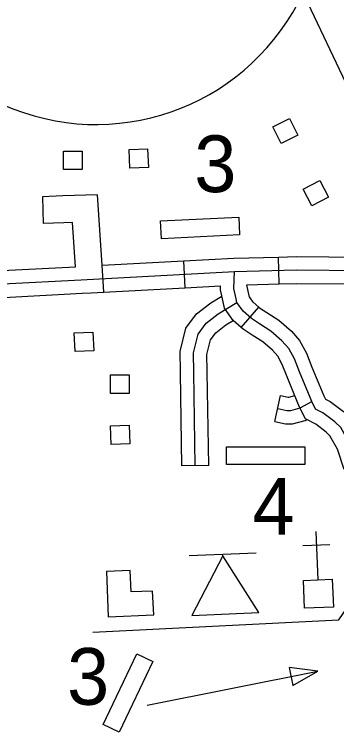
# Model space of a CAD drawing. Extents: x 1671357 to 13005564, y 567358 to 14261451.
# Drawn here: x 12758279.3 to 12758282.72, y 14259876.17 to 14259883.77 of the extents above; entities that cross this region are included whole.
import ezdxf

# ---------------------------------------------------------------- set-up
doc = ezdxf.new("R2010")
doc.units = 0
for name, color, linetype in [('15', 7, 'Continuous'), ('31', 7, 'Continuous'), ('32', 7, 'Continuous'), ('56', 7, 'Continuous'), ('57', 7, 'Continuous'), ('58', 7, 'Continuous'), ('63', 7, 'Continuous')]:
    doc.layers.add(name, color=color, linetype=linetype)

msp = doc.modelspace()

# ---------------------------------------------------------------- linework, layer by layer
at = {"layer": '15'}
msp.add_lwpolyline([(12758290.0343, 14259863.9329), (12758287.9791, 14259871.9994), (12758287.9822, 14259873.6215), (12758287.972, 14259873.7398), (12758287.9287, 14259873.9266), (12758287.8626, 14259874.1256), (12758287.7041, 14259874.4328), (12758286.8682, 14259875.9771), (12758285.6433, 14259878.1975), (12758285.4114, 14259878.5695), (12758284.5778, 14259879.5616), (12758284.2799, 14259879.9846), (12758284.2188, 14259880.09), (12758281.0103, 14259886.845)], dxfattribs=at)
at = {"layer": '31'}
for p, q in [((12758281.7059, 14259880.4593), (12758281.8911, 14259880.6747)), ((12758282.0636, 14259879.4624), (12758282.1235, 14259879.7401)), ((12758281.3614, 14259878.9977), (12758281.0773, 14259878.9932))]:
    msp.add_line(p, q, dxfattribs=at)
for points in [[(12758282.9319, 14259879.002), (12758282.856, 14259879.2269), (12758282.7595, 14259879.4015), (12758282.6983, 14259879.4598), (12758282.5711, 14259879.5551), (12758282.4936, 14259879.5955), (12758282.4523, 14259879.6755), (12758282.3234, 14259879.9876), (12758282.2701, 14259880.1279), (12758282.2085, 14259880.2375), (12758282.1369, 14259880.3181), (12758282.0208, 14259880.4196), (12758281.8982, 14259880.4962), (12758281.8143, 14259880.5534), (12758281.7258, 14259880.6295), (12758281.6612, 14259880.7218), (12758281.6519, 14259880.7614), (12758281.6283, 14259880.8707), (12758281.634, 14259881.0496)], [(12758281.7059, 14259880.4593), (12758281.6196, 14259880.5334), (12758281.5291, 14259880.6628), (12758281.5133, 14259880.7302), (12758281.4858, 14259880.8577), (12758281.4871, 14259880.8994)], [(12758281.8911, 14259880.6747), (12758281.8319, 14259880.7256), (12758281.7933, 14259880.7809), (12758281.7905, 14259880.7926), (12758281.765, 14259880.9109)], [(12758281.0616, 14259879.9933), (12758281.0584, 14259880.2047), (12758281.1179, 14259880.4507), (12758281.233, 14259880.603), (12758281.3828, 14259880.7204), (12758281.5002, 14259880.7909)], [(12758281.2194, 14259878.9954), (12758281.2039, 14259879.9817), (12758281.2008, 14259880.1888), (12758281.2491, 14259880.3886), (12758281.3352, 14259880.5026), (12758281.4635, 14259880.6031), (12758281.6612, 14259880.7218)], [(12758281.8911, 14259880.6747), (12758281.9009, 14259880.6663), (12758281.9759, 14259880.6151), (12758282.1057, 14259880.5341), (12758282.2371, 14259880.4192), (12758282.3249, 14259880.3204), (12758282.3991, 14259880.1883), (12758282.4555, 14259880.0399), (12758282.5293, 14259879.8613)], [(12758281.3457, 14259879.9976), (12758281.3431, 14259880.1729), (12758281.3802, 14259880.3265), (12758281.4374, 14259880.4022), (12758281.5442, 14259880.4859), (12758281.6212, 14259880.5321)], [(12758282.2666, 14259879.7528), (12758282.1913, 14259879.9352), (12758282.141, 14259880.0676), (12758282.0922, 14259880.1546), (12758282.0367, 14259880.217), (12758281.9359, 14259880.3052), (12758281.8205, 14259880.3772), (12758281.7276, 14259880.4406), (12758281.7059, 14259880.4593)], [(12758281.0773, 14259878.9932), (12758281.0619, 14259879.9795), (12758281.0616, 14259879.9933)], [(12758281.3614, 14259878.9977), (12758281.3459, 14259879.9838), (12758281.3457, 14259879.9976)], [(12758282.5293, 14259879.8613), (12758282.5813, 14259879.7353), (12758282.5992, 14259879.7007), (12758282.647, 14259879.6757), (12758282.7902, 14259879.5684), (12758282.8733, 14259879.4894), (12758282.9865, 14259879.2844), (12758283.0665, 14259879.0474)], [(12758282.1235, 14259879.7401), (12758282.2045, 14259879.7227), (12758282.212, 14259879.7226), (12758282.2723, 14259879.7391)], [(12758282.7973, 14259878.9565), (12758282.7255, 14259879.1694), (12758282.6457, 14259879.3137), (12758282.6064, 14259879.3511), (12758282.4951, 14259879.4345), (12758282.388, 14259879.4904), (12758282.3233, 14259879.6157), (12758282.2666, 14259879.7528)], [(12758282.0935, 14259879.6013), (12758282.1892, 14259879.5806), (12758282.2308, 14259879.5805), (12758282.3301, 14259879.6076), (12758282.4523, 14259879.6755)], [(12758282.0636, 14259879.4624), (12758282.1738, 14259879.4386), (12758282.2496, 14259879.4384), (12758282.3841, 14259879.475), (12758282.4002, 14259879.484)]]:
    msp.add_lwpolyline(points, dxfattribs=at)
at = {"layer": '32'}
for p, q in [((12758279.5995, 14259881.8416), (12758279.6092, 14259881.5576)), ((12758282.1089, 14259880.9196), (12758282.1017, 14259881.2036)), ((12758280.2501, 14259880.8321), (12758280.2346, 14259881.1158)), ((12758281.1139, 14259880.8791), (12758281.0984, 14259881.1628))]:
    msp.add_line(p, q, dxfattribs=at)
for points in [[(12758267.2876, 14259909.193), (12758267.4136, 14259905.8508), (12758267.5422, 14259900.5169), (12758267.6727, 14259895.7173), (12758268.0101, 14259880.3656), (12758268.0769, 14259880.3095), (12758268.2328, 14259880.2971), (12758271.5211, 14259880.6295), (12758271.9436, 14259880.6285), (12758273.1998, 14259880.6726), (12758277.616, 14259880.8573), (12758278.4204, 14259880.8764), (12758279.1822, 14259880.9184), (12758280.0121, 14259880.9614), (12758281.634, 14259881.0496), (12758282.2926, 14259881.0663), (12758282.9787, 14259881.0614), (12758283.5426, 14259881.0778), (12758284.2118, 14259881.2015)], [(12758280.2346, 14259881.1158), (12758280.183, 14259881.8616), (12758279.8177, 14259881.8491)], [(12758279.8177, 14259881.8491), (12758279.5995, 14259881.8416)], [(12758279.8275, 14259881.5651), (12758279.6092, 14259881.5576)], [(12758279.9509, 14259881.1005), (12758279.9185, 14259881.5683), (12758279.8275, 14259881.5651)], [(12758281.0984, 14259881.1628), (12758281.6283, 14259881.1916), (12758282.1017, 14259881.2036)], [(12758282.1017, 14259881.2036), (12758282.2913, 14259881.2084), (12758282.9771, 14259881.2035), (12758283.1012, 14259881.2071)], [(12758279.1009, 14259881.0562), (12758279.1746, 14259881.0602), (12758279.9509, 14259881.1005)], [(12758280.2346, 14259881.1158), (12758281.0984, 14259881.1628)], [(12758280.1152, 14259880.8247), (12758281.1139, 14259880.8791)], [(12758281.1139, 14259880.8791), (12758281.4871, 14259880.8994)], [(12758281.765, 14259880.9109), (12758282.1089, 14259880.9196)], [(12758282.1089, 14259880.9196), (12758282.2939, 14259880.9243), (12758282.9802, 14259880.9193), (12758283.1095, 14259880.9231)], [(12758279.1166, 14259880.7725), (12758279.1898, 14259880.7765), (12758280.0196, 14259880.8195), (12758280.1152, 14259880.8247)]]:
    msp.add_lwpolyline(points, dxfattribs=at)
at = {"layer": '56'}
for points in [[(12758282.306, 14259882.4941), (12758282.1304, 14259882.4045), (12758282.0405, 14259882.5806), (12758282.2161, 14259882.6702)], [(12758279.8228, 14259882.1277), (12758279.8228, 14259882.3249), (12758280.0206, 14259882.3249), (12758280.0206, 14259882.1277)], [(12758280.5257, 14259882.1422), (12758280.5173, 14259882.3392), (12758280.7148, 14259882.3476), (12758280.7232, 14259882.1507)], [(12758282.3638, 14259881.9216), (12758282.5391, 14259882.012), (12758282.6297, 14259881.8362), (12758282.4544, 14259881.7459)], [(12758280.861, 14259881.3969), (12758280.8517, 14259881.5861), (12758281.6794, 14259881.6268), (12758281.6887, 14259881.4376)], [(12758279.9464, 14259880.2031), (12758279.938, 14259880.4001), (12758280.1355, 14259880.4085), (12758280.1439, 14259880.2115)], [(12758280.3217, 14259879.7588), (12758280.3217, 14259879.9559), (12758280.5195, 14259879.9559), (12758280.5195, 14259879.7588)], [(12758280.3301, 14259879.2202), (12758280.3217, 14259879.4172), (12758280.5192, 14259879.4257), (12758280.5276, 14259879.2287)], [(12758281.5499, 14259879.0072), (12758281.5499, 14259879.1966), (12758282.3786, 14259879.1966), (12758282.3786, 14259879.0072)], [(12758280.5995, 14259877.0059), (12758280.7705, 14259876.9245), (12758280.4143, 14259876.1762), (12758280.2433, 14259876.2576)], [(12758282.2148, 14259876.8609), (12758282.2524, 14259876.6714), (12758282.5178, 14259876.8225)]]:
    msp.add_lwpolyline(points, close=True, dxfattribs=at)
for points in [[(12758280.1326, 14259877.2341), (12758282.741, 14259877.3664), (12758284.335, 14259879.6849)], [(12758280.7112, 14259876.4643), (12758282.5178, 14259876.8225)]]:
    msp.add_lwpolyline(points, dxfattribs=at)
at = {"layer": '57'}
for p, q in [((12758282.4959, 14259878.299), (12758282.5177, 14259877.7894)), ((12758282.36, 14259878.151), (12758282.6439, 14259878.1631)), ((12758281.1541, 14259878.0459), (12758281.8638, 14259878.0762)), ((12758281.5097, 14259878.0421), (12758281.5089, 14259878.061)), ((12758281.5097, 14259878.0421), (12758281.1811, 14259877.4124)), ((12758281.8908, 14259877.4427), (12758281.5097, 14259878.0421)), ((12758281.1811, 14259877.4124), (12758281.8908, 14259877.4427))]:
    msp.add_line(p, q, dxfattribs=at)
msp.add_lwpolyline([(12758282.3766, 14259877.4876), (12758282.364, 14259877.7829), (12758282.6703, 14259877.7959), (12758282.6829, 14259877.5006)], close=True, dxfattribs=at)
at = {"layer": '58'}
msp.add_lwpolyline([(12758280.298, 14259877.3965), (12758280.7787, 14259877.417), (12758280.7679, 14259877.6706), (12758280.5404, 14259877.6609), (12758280.5307, 14259877.888), (12758280.2775, 14259877.8772)], close=True, dxfattribs=at)
at = {"layer": '63'}
msp.add_arc((12758280.1696, 14259885.0271), 2.4214, 76.0904, 334.88064, dxfattribs=at)

# ---------------------------------------------------------------- texts
at = {"layer": '56'}
for s, p in [('3', (12758281.2083, 14259881.8901)), ('4', (12758281.8249, 14259878.266)), ('3', (12758279.8615, 14259876.4673))]:
    msp.add_text(s, height=0.6001, dxfattribs=at).set_placement(p)

doc.saveas('drawing.dxf')
